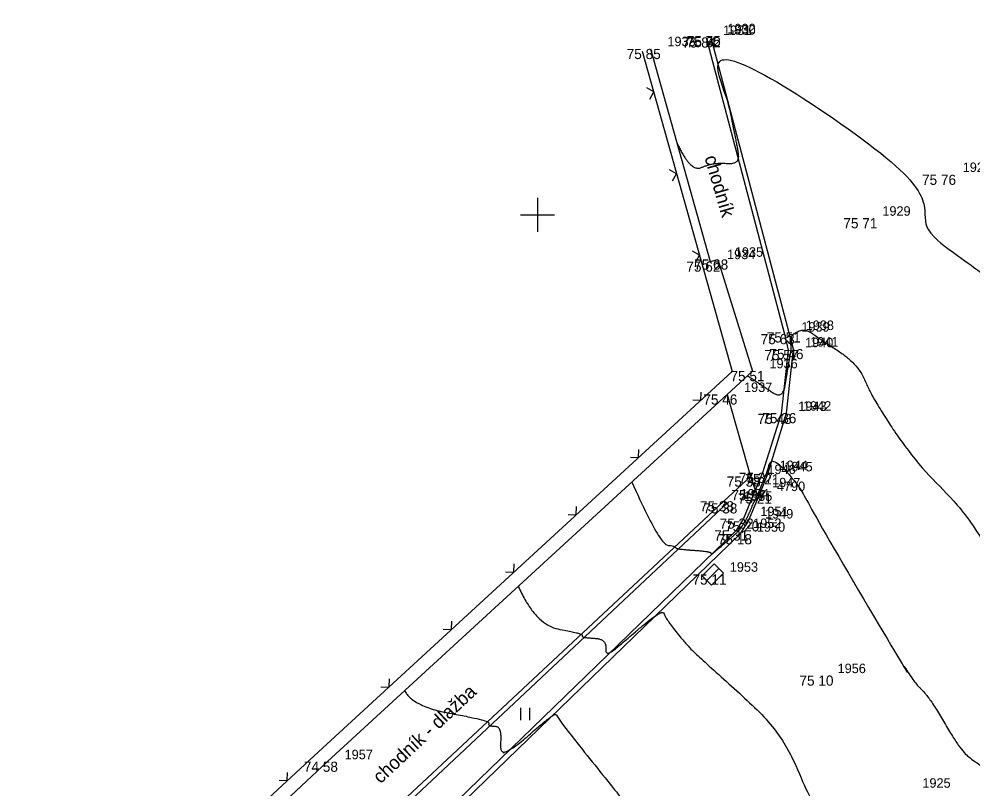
# Model space of a CAD drawing. Extents: x -704017 to -701500, y -1008977 to -1008450.
# Drawn here: x -701615.29 to -701587.16, y -1008566.93 to -1008544.23 of the extents above; entities that cross this region are included whole.
import ezdxf

# ---------------------------------------------------------------- set-up
doc = ezdxf.new("R2010")
doc.units = 0
for name, color, linetype in [('Z_body', 7, 'Continuous'), ('Z_body_cisla', 7, 'Continuous'), ('Z_body_vysky', 7, 'Continuous'), ('Z_chodnik', 7, 'Continuous'), ('Z_hekt_sit', 7, 'Continuous'), ('Z_komunikace', 7, 'Continuous'), ('Z_obruby', 7, 'Continuous'), ('Z_oploceni', 7, 'Continuous'), ('Z_popis', 7, 'Continuous'), ('Z_rozhrani_ploch', 7, 'Continuous'), ('Z_site_znaky_kanalizace', 7, 'Continuous'), ('Z_vrstevnice_hlavni', 7, 'Continuous'), ('Z_vrstevnice_vedlejsi', 7, 'Continuous')]:
    doc.layers.add(name, color=color, linetype=linetype)

# ---------------------------------------------------------------- blocks, each defined once
blk = doc.blocks.new('POINT_DISPLAY')
blk.add_line((0, 0), (0, 0))
blk = doc.blocks.new('Z212')
for p, q in [((-0.17, 0.17), (0, 0)), ((0, 0), (0.17, 0.17))]:
    blk.add_line(p, q)
blk = doc.blocks.new('Z306')
for p, q in [((-0.13, 0.17), (-0.13, -0.2)), ((0.13, 0.17), (0.13, -0.2))]:
    blk.add_line(p, q)
blk = doc.blocks.new('Z38')
for p, q in [((0.25, 0.2), (-0.25, 0.2)), ((-0.25, 0.2), (-0.25, -0.2)), ((-0.25, 0), (0.25, 0)), ((0.25, -0.2), (0.25, 0.2)), ((-0.25, -0.2), (0.25, -0.2))]:
    blk.add_line(p, q)

msp = doc.modelspace()

# ---------------------------------------------------------------- linework, layer by layer
at = {"layer": 'Z_chodnik'}
for p, q in [((-701593.72, -1008557.72), (-701594.51, -1008558.45)), ((-701594.51, -1008558.45), (-701604.73, -1008567.99))]:
    msp.add_line(p, q, dxfattribs=at)
at = {"layer": 'Z_hekt_sit'}
for p, q in [((-701600, -1008549.5), (-701600, -1008550.5)), ((-701600.5, -1008550), (-701599.5, -1008550))]:
    msp.add_line(p, q, dxfattribs=at)
at = {"layer": 'Z_komunikace'}
for p, q in [((-701594.9, -1008544.76), (-701594.9, -1008544.73)), ((-701594.9, -1008544.73), (-701592.59, -1008553.47)), ((-701592.59, -1008553.47), (-701592.46, -1008553.96)), ((-701592.46, -1008553.96), (-701592.67, -1008555.85)), ((-701592.67, -1008555.85), (-701593.22, -1008557.65)), ((-701593.22, -1008557.65), (-701593.44, -1008558.22)), ((-701593.44, -1008558.22), (-701593.79, -1008559.04)), ((-701593.79, -1008559.04), (-701594.03, -1008559.42)), ((-701594.03, -1008559.42), (-701603.89, -1008568.96))]:
    msp.add_line(p, q, dxfattribs=at)
at = {"layer": 'Z_obruby'}
for p, q in [((-701595.03, -1008544.77), (-701592.72, -1008553.52)), ((-701592.72, -1008553.52), (-701592.61, -1008553.99)), ((-701592.61, -1008553.99), (-701592.81, -1008555.87)), ((-701592.81, -1008555.87), (-701593.36, -1008557.61)), ((-701593.36, -1008557.61), (-701593.58, -1008558.12)), ((-701593.58, -1008558.12), (-701593.93, -1008558.96)), ((-701594.41, -1008558.51), (-701594.51, -1008558.45)), ((-701594.41, -1008558.51), (-701604.63, -1008568.1)), ((-701593.93, -1008558.96), (-701594.14, -1008559.31)), ((-701594.14, -1008559.31), (-701604, -1008568.86))]:
    msp.add_line(p, q, dxfattribs=at)
at = {"layer": 'Z_oploceni'}
for p, q in [((-701596.91, -1008545.18), (-701594.26, -1008554.62)), ((-701596.67, -1008545.11), (-701594.91, -1008551.38)), ((-701594.91, -1008551.38), (-701594.68, -1008551.32)), ((-701594.68, -1008551.32), (-701593.66, -1008554.61)), ((-701594.26, -1008554.62), (-701606.46, -1008565.84)), ((-701593.66, -1008554.61), (-701594.41, -1008555.3)), ((-701594.41, -1008555.3), (-701606.19, -1008566.13)), ((-701606.46, -1008565.84), (-701615.29, -1008574.02)), ((-701606.19, -1008566.13), (-701615.18, -1008574.46))]:
    msp.add_line(p, q, dxfattribs=at)
at = {"layer": 'Z_rozhrani_ploch'}
for p, q in [((-701594.41, -1008555.3), (-701593.72, -1008557.72)), ((-701593.72, -1008557.72), (-701593.58, -1008558.12))]:
    msp.add_line(p, q, dxfattribs=at)
at = {"layer": 'Z_vrstevnice_hlavni'}
for points in [[(-701593.28, -1008538.174), (-701592.751, -1008538.509), (-701589.57, -1008536.05), (-701584.835, -1008543.944), (-701583.958, -1008546.008), (-701583.314, -1008548.175), (-701583.12, -1008549.502), (-701581.531, -1008553.066), (-701581.192, -1008553.538), (-701580.727, -1008553.98), (-701580.453, -1008554.807), (-701579.175, -1008556.753), (-701579.875, -1008557.706), (-701580.008, -1008557.943), (-701579.457, -1008558.65), (-701576.452, -1008557.715), (-701576.5, -1008557.669), (-701576.97, -1008557.247), (-701575.477, -1008556.144), (-701575.193, -1008556.021), (-701575.047, -1008556.107), (-701574.792, -1008555.726), (-701574.745, -1008555.679)], [(-701600.568, -1008560.961), (-701600.058, -1008562.098), (-701598.686, -1008562.348), (-701598.69, -1008562.436), (-701598.631, -1008562.471), (-701597.966, -1008562.516), (-701598.009, -1008563.057), (-701597.461, -1008562.597), (-701596.305, -1008561.622), (-701596.234, -1008561.904), (-701595.397, -1008562.948), (-701592.812, -1008565.162), (-701591.994, -1008567.268), (-701591.417, -1008567.663), (-701590.703, -1008568.942), (-701590.027, -1008569.253), (-701589.823, -1008569.602), (-701588.993, -1008570.015), (-701588.945, -1008570.585), (-701588.957, -1008570.759), (-701589.385, -1008570.4), (-701589.626, -1008570.221), (-701590.24, -1008569.818), (-701590.542, -1008569.801), (-701591.288, -1008569.763), (-701591.844, -1008570.081), (-701592.197, -1008570.283), (-701592.492, -1008570.613), (-701592.553, -1008570.683), (-701592.342, -1008570.855), (-701591.523, -1008572.099), (-701591.214, -1008572.911), (-701591.538, -1008573.297)]]:
    msp.add_open_spline(points, degree=2, dxfattribs=at)
at = {"layer": 'Z_vrstevnice_vedlejsi'}
for points in [[(-701595.905, -1008547.836), (-701595.499, -1008548.763), (-701594.833, -1008548.454), (-701594.04, -1008548.52), (-701594.097, -1008547.987), (-701594.378, -1008546.727), (-701594.9, -1008544.73), (-701588.434, -1008549.076), (-701588.795, -1008550.349), (-701587.026, -1008551.632), (-701586.714, -1008551.836), (-701585.67, -1008554.515), (-701582.099, -1008559.801), (-701581.988, -1008559.971), (-701582.014, -1008560.008), (-701582.074, -1008560.114), (-701582.658, -1008560.879), (-701581.484, -1008560.704), (-701580.261, -1008561.372), (-701579.043, -1008560.785), (-701578.573, -1008560.371), (-701578.237, -1008560.063), (-701577.931, -1008560.007)], [(-701593.81, -1008554.748), (-701593.377, -1008555.03), (-701592.766, -1008555.452), (-701592.63, -1008554.61), (-701592.515, -1008553.971), (-701592.521, -1008553.856), (-701592.564, -1008553.568), (-701592.119, -1008553.342), (-701591.711, -1008553.639), (-701590.532, -1008554.409), (-701590.157, -1008555.371), (-701588.776, -1008557.416), (-701587.135, -1008558.991), (-701584.98, -1008563.068), (-701585.649, -1008563.844), (-701585.769, -1008564.163), (-701585.9, -1008564.601), (-701585.214, -1008565.176), (-701583.606, -1008564.969), (-701582.764, -1008564.496), (-701582.072, -1008563.887), (-701581.87, -1008563.716)], [(-701597.221, -1008557.884), (-701596.408, -1008559.698), (-701595.939, -1008559.784), (-701595.94, -1008559.814), (-701595.854, -1008559.865), (-701594.88, -1008559.93), (-701594.889, -1008560.035), (-701594.783, -1008559.946), (-701594.089, -1008559.361), (-701593.949, -1008559.163), (-701593.848, -1008559.007), (-701593.618, -1008558.489), (-701593.475, -1008558.195), (-701593.31, -1008557.768), (-701593.255, -1008557.64), (-701593.159, -1008557.386), (-701593.073, -1008557.17), (-701592.381, -1008557.835), (-701591.912, -1008558.721), (-701589.025, -1008563.687), (-701588.448, -1008564.196), (-701587.559, -1008565.754), (-701587.089, -1008566.158), (-701586.038, -1008566.778), (-701585.984, -1008566.964), (-701585.922, -1008567.107), (-701585.885, -1008567.128), (-701585.884, -1008567.194), (-701586.307, -1008567.83), (-701585.911, -1008570.368), (-701585.86, -1008570.648)], [(-701603.914, -1008564.038), (-701603.708, -1008564.498), (-701601.433, -1008564.913), (-701601.44, -1008565.058), (-701601.408, -1008565.077), (-701601.051, -1008565.101), (-701601.129, -1008566.08), (-701600.14, -1008565.248), (-701599.466, -1008564.679), (-701599.424, -1008564.844), (-701596.686, -1008568.262), (-701595.717, -1008569.092), (-701595.027, -1008570.869), (-701594.626, -1008572.278), (-701594.484, -1008572.366), (-701595.173, -1008573.139), (-701595.746, -1008573.793), (-701594.082, -1008575.144), (-701594.176, -1008575.574), (-701595.008, -1008576.565)]]:
    msp.add_open_spline(points, degree=2, dxfattribs=at)

# ---------------------------------------------------------------- block references
at = {"layer": 'Z_body'}
for p in [(-701595.03, -1008544.77), (-701594.9, -1008544.73), (-701594.9, -1008544.76), (-701596.67, -1008545.11), (-701587.96, -1008548.82), (-701590.33, -1008550.1), (-701594.91, -1008551.38), (-701594.68, -1008551.32), (-701592.72, -1008553.52), (-701592.59, -1008553.47), (-701592.46, -1008553.96), (-701592.61, -1008553.99), (-701593.66, -1008554.61), (-701594.41, -1008555.3), (-701592.81, -1008555.87), (-701592.67, -1008555.85), (-701593.36, -1008557.61), (-701593.72, -1008557.72), (-701593.22, -1008557.65), (-701593.58, -1008558.12), (-701594.51, -1008558.45), (-701593.44, -1008558.22), (-701594.41, -1008558.51), (-701593.93, -1008558.96), (-701594.14, -1008559.31), (-701593.79, -1008559.04), (-701594.03, -1008559.42), (-701594.83, -1008560.61), (-701591.65, -1008563.59), (-701606.19, -1008566.13)]:
    msp.add_blockref('POINT_DISPLAY', p, dxfattribs=at)
at = {"layer": 'Z_oploceni'}
for p, rotation in [((-701596.57, -1008546.38), 105.69999999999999), ((-701595.9, -1008548.79), 105.69999999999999), ((-701595.22, -1008551.19), 105.69999999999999), ((-701595.18, -1008555.47), 42.6), ((-701597.02, -1008557.16), 42.6), ((-701598.86, -1008558.85), 42.6), ((-701600.7, -1008560.54), 42.6), ((-701602.54, -1008562.23), 42.6), ((-701604.38, -1008563.93), 42.6), ((-701607.38, -1008566.69), 42.8)]:
    msp.add_blockref('Z212', p, dxfattribs=dict(at, rotation=rotation))
at = {"layer": 'Z_popis'}
msp.add_blockref('Z306', (-701600.37, -1008564.71), dxfattribs=at)
at = {"layer": 'Z_site_znaky_kanalizace', "rotation": 45}
msp.add_blockref('Z38', (-701594.83, -1008560.61), dxfattribs=at)

# ---------------------------------------------------------------- texts
at = {"layer": 'Z_body_cisla'}
for s, p in [('1932', (-701594.4, -1008544.65)), ('1931', (-701594.53, -1008544.7)), ('1930', (-701594.4, -1008544.69)), ('1933', (-701596.17, -1008545.03)), ('1928', (-701587.46, -1008548.74)), ('1929', (-701589.83, -1008550.03)), ('1934', (-701594.41, -1008551.31)), ('1935', (-701594.18, -1008551.24)), ('1938', (-701592.09, -1008553.4)), ('1939', (-701592.22, -1008553.45)), ('1940', (-701592.11, -1008553.91)), ('1941', (-701591.96, -1008553.89)), ('1936', (-701593.16, -1008554.53)), ('1937', (-701593.91, -1008555.23)), ('1943', (-701592.31, -1008555.79)), ('1942', (-701592.17, -1008555.78)), ('1944', (-701592.86, -1008557.53)), ('1945', (-701592.72, -1008557.57)), ('1946', (-701593.22, -1008557.65)), ('1947', (-701593.08, -1008558.04)), ('4790', (-701592.94, -1008558.15)), ('1954', (-701594.01, -1008558.37)), ('1955', (-701593.91, -1008558.44)), ('1951', (-701593.43, -1008558.89)), ('1949', (-701593.29, -1008558.96)), ('1952', (-701593.64, -1008559.24)), ('1950', (-701593.53, -1008559.35)), ('1953', (-701594.33, -1008560.53)), ('1956', (-701591.15, -1008563.52)), ('1957', (-701605.69, -1008566.06)), ('1925', (-701588.65, -1008566.9))]:
    msp.add_text(s, height=0.28, dxfattribs=at).set_placement(p)
at = {"layer": 'Z_body_vysky'}
for s, p in [('75 84', (-701595.73, -1008545.07)), ('75 75', (-701595.6, -1008545.03)), ('75 82', (-701595.6, -1008545.06)), ('75 85', (-701597.37, -1008545.41)), ('75 76', (-701588.66, -1008549.12)), ('75 71', (-701590.98, -1008550.4)), ('75 62', (-701595.61, -1008551.68)), ('75 68', (-701595.38, -1008551.62)), ('75 63', (-701593.42, -1008553.82)), ('75 51', (-701593.24, -1008553.77)), ('75 46', (-701593.16, -1008554.26)), ('75 57', (-701593.31, -1008554.29)), ('75 51', (-701594.31, -1008554.91)), ('75 46', (-701595.11, -1008555.6)), ('75 48', (-701593.51, -1008556.17)), ('75 36', (-701593.37, -1008556.15)), ('75 37', (-701594.06, -1008557.91)), ('75 38', (-701594.42, -1008558.02)), ('75 21', (-701593.87, -1008557.95)), ('75 37', (-701594.28, -1008558.42)), ('75 38', (-701595.21, -1008558.75)), ('75 21', (-701594.09, -1008558.52)), ('75 38', (-701595.11, -1008558.81)), ('75 32', (-701594.63, -1008559.26)), ('75 31', (-701594.79, -1008559.61)), ('75 20', (-701594.465, -1008559.34)), ('75 18', (-701594.68, -1008559.72)), ('75 11', (-701595.43, -1008560.91)), ('75 10', (-701592.275, -1008563.89)), ('74 58', (-701606.89, -1008566.43))]:
    msp.add_text(s, height=0.3, dxfattribs=at).set_placement(p)
at = {"layer": 'Z_popis'}
for s, rotation, p in [('chodník', 286.2, (-701595.08, -1008548.31)), ('chodník - dlažba', 43.2, (-701604.63, -1008566.8))]:
    msp.add_text(s, height=0.4, rotation=rotation, dxfattribs=at).set_placement(p)

doc.saveas('drawing.dxf')
